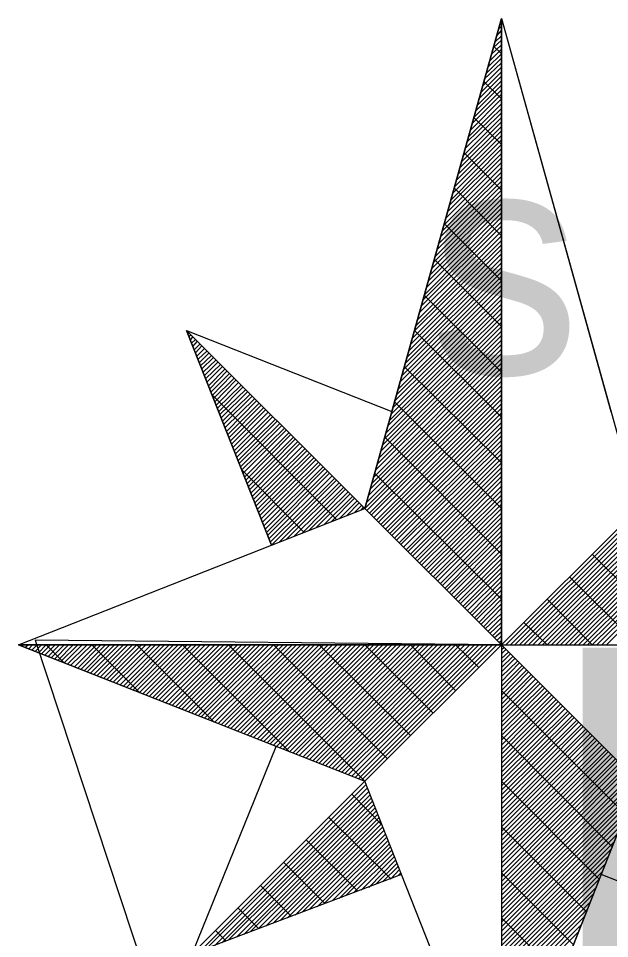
# Model space of a CAD drawing. Extents: x -729889 to -691139, y -995431 to -974354.
# Drawn here: x -725824.215 to -725822.617, y -978974.684 to -978972.195 of the extents above; entities that cross this region are included whole.
import ezdxf

# ---------------------------------------------------------------- set-up
doc = ezdxf.new("R2010")
doc.units = 0
for name, color, linetype in [('Atributy', 7, 'Continuous'), ('Kabelové vedení VO', 7, 'Continuous'), ('Svítidlo vestavné a přisazené venkovní', 7, 'Continuous'), ('Světelný bod se zemním svítidlem', 7, 'Continuous')]:
    doc.layers.add(name, color=color, linetype=linetype)

# ---------------------------------------------------------------- blocks, each defined once
blk = doc.blocks.new('Světlo')
at = {"layer": 'Světelný bod se zemním svítidlem'}
for p, q in [((-0.3687, 0.3687), (0, 1.6939)), ((0, 1.6939), (-0.3687, 0.3687)), ((-0.2957, 0.6313), (0, 1.6939)), ((0, 1.6939), (0.3687, 0.3687)), ((0, 0), (0, 1.6939)), ((0, 1.6939), (0.2957, 0.6313)), ((0, 1.6939), (0, -1.3043)), ((-0.0087, 1.6643), (0, 1.673)), ((-0.0035, 1.6817), (0, 1.6852)), ((-0.0174, 1.6296), (0, 1.647)), ((-0.0122, 1.647), (0, 1.6609)), ((-0.0278, 1.5965), (0, 1.6226)), ((-0.0226, 1.6139), (0, 1.6348)), ((0, 1.5983), (-0.0209, 1.6191)), ((-0.0365, 1.5617), (0, 1.5983)), ((-0.0313, 1.5791), (0, 1.6104)), ((-0.047, 1.5287), (0, 1.5739)), ((-0.0417, 1.5443), (0, 1.5861)), ((-0.0557, 1.4939), (0, 1.5496)), ((-0.0504, 1.5113), (0, 1.5617)), ((-0.0643, 1.4591), (0, 1.5252)), ((-0.0609, 1.4765), (0, 1.5374)), ((0, 1.4765), (-0.047, 1.5235)), ((-0.0748, 1.4261), (0, 1.5009)), ((-0.0696, 1.4435), (0, 1.513)), ((-0.0835, 1.3913), (0, 1.4765)), ((-0.08, 1.4087), (0, 1.4887)), ((-0.0939, 1.3583), (0, 1.4504)), ((-0.0887, 1.3739), (0, 1.4626)), ((-0.1026, 1.3235), (0, 1.4261)), ((-0.0991, 1.3409), (0, 1.4383)), ((0, 1.353), (-0.0748, 1.4261)), ((-0.113, 1.2887), (0, 1.4017)), ((-0.1078, 1.3061), (0, 1.4139)), ((-0.1217, 1.2557), (0, 1.3774)), ((-0.1165, 1.273), (0, 1.3896)), ((-0.1322, 1.2209), (0, 1.353)), ((-0.127, 1.2383), (0, 1.3652)), ((-0.1409, 1.1878), (0, 1.3287)), ((-0.1357, 1.2035), (0, 1.3409)), ((0, 1.2296), (-0.1009, 1.3304)), ((-0.1513, 1.153), (0, 1.3043)), ((-0.1461, 1.1704), (0, 1.3165)), ((-0.16, 1.1183), (0, 1.2783)), ((-0.1548, 1.1357), (0, 1.2904)), ((-0.1687, 1.0852), (0, 1.2539)), ((-0.1652, 1.1026), (0, 1.2661)), ((-0.1791, 1.0504), (0, 1.2296)), ((-0.1739, 1.0678), (0, 1.2417)), ((0, 1.1061), (-0.127, 1.2348)), ((-0.1878, 1.0174), (0, 1.2052)), ((-0.1843, 1.033), (0, 1.2174)), ((-0.1983, 0.9826), (0, 1.1809)), ((-0.193, 1), (0, 1.193)), ((-0.207, 0.9478), (0, 1.1565)), ((-0.2035, 0.9652), (0, 1.1687)), ((-0.2174, 0.9148), (0, 1.1322)), ((-0.2122, 0.9322), (0, 1.1443)), ((0, 0.9843), (-0.1548, 1.1391)), ((-0.2261, 0.88), (0, 1.1061)), ((-0.2226, 0.8974), (0, 1.1183)), ((-0.2365, 0.847), (0, 1.0817)), ((-0.2313, 0.8626), (0, 1.0939)), ((-0.2504, 0.7948), (0, 1.0452)), ((-0.2452, 0.8122), (0, 1.0574)), ((-0.24, 0.8296), (0, 1.0696)), ((0, 1.0522), (0, 1.0504)), ((-0.2591, 0.7617), (0, 1.0209)), ((-0.2557, 0.7774), (0, 1.033)), ((0, 0.8609), (-0.1809, 1.0417)), ((-0.2696, 0.727), (0, 0.9965)), ((-0.2643, 0.7443), (0, 1.0087)), ((-0.2783, 0.6922), (0, 0.9722)), ((-0.2748, 0.7096), (0, 0.9843)), ((-0.2887, 0.6591), (0, 0.9461)), ((-0.2835, 0.6765), (0, 0.96)), ((0, 0.7374), (-0.2087, 0.9461)), ((-0.2974, 0.6243), (0, 0.9217)), ((-0.2922, 0.6417), (0, 0.9339)), ((-0.3078, 0.5913), (0, 0.8974)), ((-0.3026, 0.607), (0, 0.9096)), ((-0.3165, 0.5565), (0, 0.873)), ((-0.3113, 0.5739), (0, 0.8852)), ((-0.3687, 0.3687), (-0.8504, 0.8504)), ((-0.8504, 0.8504), (-0.6209, 0.2696)), ((-0.6209, 0.2696), (-0.8504, 0.8504)), ((-0.8504, 0.8504), (-0.2957, 0.6313)), ((-0.3687, 0.3687), (-0.8504, 0.8504)), ((-0.327, 0.5217), (0, 0.8487)), ((-0.3217, 0.5391), (0, 0.8609)), ((0, 0.6157), (-0.2348, 0.8504)), ((-0.847, 0.8435), (-0.8452, 0.8452)), ((-0.8435, 0.8348), (-0.8383, 0.8383)), ((-0.84, 0.8243), (-0.833, 0.833)), ((-0.8365, 0.8157), (-0.8261, 0.8261)), ((-0.3357, 0.4887), (0, 0.8243)), ((-0.3304, 0.5061), (0, 0.8365)), ((-0.833, 0.807), (-0.8209, 0.8209)), ((-0.8296, 0.7983), (-0.8139, 0.8139)), ((-0.8261, 0.7896), (-0.8087, 0.8087)), ((-0.8226, 0.7809), (-0.8017, 0.8017)), ((-0.3443, 0.4539), (0, 0.8)), ((-0.3409, 0.4713), (0, 0.8122)), ((-0.8191, 0.7722), (-0.7948, 0.7948)), ((-0.8157, 0.7635), (-0.7896, 0.7896)), ((-0.8122, 0.7548), (-0.7826, 0.7826)), ((-0.8087, 0.7461), (-0.7774, 0.7774)), ((-0.3548, 0.4209), (0, 0.7739)), ((-0.3496, 0.4365), (0, 0.7878)), ((-0.8052, 0.7374), (-0.7704, 0.7704)), ((-0.8017, 0.7287), (-0.7652, 0.7652)), ((-0.7983, 0.72), (-0.7583, 0.7583)), ((-0.7948, 0.7113), (-0.753, 0.753)), ((-0.3635, 0.3861), (0, 0.7496)), ((-0.36, 0.4035), (0, 0.7617)), ((0, 0.4922), (-0.2626, 0.753)), ((-0.7913, 0.7009), (-0.7461, 0.7461)), ((-0.7878, 0.6922), (-0.7409, 0.7409)), ((-0.7843, 0.6835), (-0.7339, 0.7339)), ((-0.7809, 0.6748), (-0.7287, 0.7287)), ((-0.7774, 0.6661), (-0.7217, 0.7217)), ((-0.3687, 0.3687), (0, 0.7374)), ((-0.3635, 0.3635), (0, 0.7252)), ((-0.7739, 0.6574), (-0.7165, 0.7165)), ((-0.7704, 0.6487), (-0.7096, 0.7096)), ((-0.767, 0.64), (-0.7026, 0.7026)), ((-0.7635, 0.6313), (-0.6974, 0.6974)), ((-0.3565, 0.3565), (0, 0.713)), ((-0.3513, 0.3513), (0, 0.7009)), ((-0.4452, 0.3391), (-0.7809, 0.6765)), ((-0.76, 0.6226), (-0.6904, 0.6904)), ((-0.7565, 0.6139), (-0.6852, 0.6852)), ((-0.753, 0.6052), (-0.6783, 0.6783)), ((-0.7496, 0.5965), (-0.673, 0.673)), ((-0.3443, 0.3443), (0, 0.6887)), ((-0.3374, 0.3374), (0, 0.6765)), ((-0.7461, 0.5878), (-0.6661, 0.6661)), ((-0.7426, 0.5774), (-0.6609, 0.6609)), ((-0.7391, 0.5687), (-0.6539, 0.6539)), ((-0.7357, 0.56), (-0.6487, 0.6487)), ((-0.3322, 0.3322), (0, 0.6643)), ((-0.3252, 0.3252), (0, 0.6522)), ((0, 0.3687), (-0.2887, 0.6574)), ((-0.7322, 0.5513), (-0.6417, 0.6417)), ((-0.7287, 0.5426), (-0.6365, 0.6365)), ((-0.7252, 0.5339), (-0.6296, 0.6296)), ((-0.7217, 0.5252), (-0.6226, 0.6226)), ((-0.2957, 0.6313), (-0.3687, 0.3687)), ((-0.32, 0.32), (0, 0.64)), ((-0.313, 0.313), (0, 0.6278)), ((-0.7183, 0.5165), (-0.6174, 0.6174)), ((-0.7148, 0.5078), (-0.6104, 0.6104)), ((-0.7113, 0.4991), (-0.6052, 0.6052)), ((-0.7078, 0.4904), (-0.5983, 0.5983)), ((-0.3078, 0.3078), (0, 0.6157)), ((-0.3009, 0.3009), (0, 0.6017)), ((-0.7043, 0.4817), (-0.593, 0.593)), ((-0.7009, 0.473), (-0.5861, 0.5861)), ((-0.6974, 0.4643), (-0.5809, 0.5809)), ((-0.6939, 0.4539), (-0.5739, 0.5739)), ((-0.2957, 0.2957), (0, 0.5896)), ((-0.2887, 0.2887), (0, 0.5774)), ((-0.6904, 0.4452), (-0.5687, 0.5687)), ((-0.687, 0.4365), (-0.5617, 0.5617)), ((-0.6835, 0.4278), (-0.5565, 0.5565)), ((-0.68, 0.4191), (-0.5496, 0.5496)), ((0, 0.2452), (-0.3148, 0.5617)), ((-0.2835, 0.2835), (0, 0.5652)), ((-0.2765, 0.2765), (0, 0.553)), ((-0.6765, 0.4104), (-0.5443, 0.5443)), ((-0.673, 0.4017), (-0.5374, 0.5374)), ((-0.6696, 0.393), (-0.5304, 0.5304)), ((-0.6661, 0.3843), (-0.5252, 0.5252)), ((-0.2713, 0.2713), (0, 0.5409)), ((-0.2643, 0.2643), (0, 0.5287)), ((-0.6626, 0.3757), (-0.5183, 0.5183)), ((-0.6591, 0.367), (-0.513, 0.513)), ((-0.6557, 0.3583), (-0.5061, 0.5061)), ((-0.6522, 0.3496), (-0.5009, 0.5009)), ((-0.2574, 0.2574), (0, 0.5165)), ((-0.2522, 0.2522), (0, 0.5043)), ((-0.5322, 0.3043), (-0.7009, 0.473)), ((-0.6487, 0.3409), (-0.4939, 0.4939)), ((-0.6452, 0.3322), (-0.4887, 0.4887)), ((-0.6417, 0.3217), (-0.4817, 0.4817)), ((-0.6383, 0.313), (-0.4765, 0.4765)), ((-0.2452, 0.2452), (0, 0.4922)), ((-0.24, 0.24), (0, 0.48)), ((-0.6348, 0.3043), (-0.4696, 0.4696)), ((-0.6313, 0.2957), (-0.4643, 0.4643)), ((-0.6278, 0.287), (-0.4574, 0.4574)), ((-0.6243, 0.2783), (-0.4504, 0.4504)), ((0, 0.1235), (-0.3426, 0.4643)), ((-0.233, 0.233), (0, 0.4678)), ((-0.2278, 0.2278), (0, 0.4557)), ((-0.6209, 0.2696), (-0.4452, 0.4452)), ((-0.6, 0.2783), (-0.4383, 0.4383)), ((-0.5809, 0.2852), (-0.433, 0.433)), ((-0.56, 0.2939), (-0.4261, 0.4261)), ((-0.2209, 0.2209), (0, 0.4435)), ((-0.2157, 0.2157), (0, 0.4296)), ((-0.5391, 0.3009), (-0.4209, 0.4209)), ((-0.52, 0.3096), (-0.4139, 0.4139)), ((-0.4991, 0.3183), (-0.4087, 0.4087)), ((-0.4783, 0.3252), (-0.4017, 0.4017)), ((-0.2087, 0.2087), (0, 0.4174)), ((-0.2035, 0.2035), (0, 0.4052)), ((-0.4591, 0.3339), (-0.3965, 0.3965)), ((-0.4383, 0.3409), (-0.3896, 0.3896)), ((-0.4174, 0.3496), (-0.3843, 0.3843)), ((-0.3965, 0.3583), (-0.3774, 0.3774)), ((-0.1965, 0.1965), (0, 0.393)), ((-0.1913, 0.1913), (0, 0.3809)), ((-0.6209, 0.2696), (-0.3687, 0.3687)), ((-0.3774, 0.3652), (-0.3722, 0.3722)), ((-0.3687, 0.3687), (0, 0)), ((0, 0), (-0.3687, 0.3687)), ((-0.1843, 0.1843), (0, 0.3687)), ((-0.1791, 0.1791), (0, 0.3565)), ((0.3687, 0.3687), (0, 0)), ((0.3687, 0.3687), (0, 0)), ((0, 0), (0.3687, 0.3687)), ((0.0122, 0), (0.3774, 0.3652)), ((0.0243, 0), (0.3861, 0.3617)), ((0.0365, 0), (0.3948, 0.3583)), ((0.0487, 0), (0.4035, 0.3548)), ((0.0609, 0), (0.4139, 0.3513)), ((-0.1722, 0.1722), (0, 0.3443)), ((-0.1652, 0.1652), (0, 0.3322)), ((0.073, 0), (0.4226, 0.3478)), ((0.0852, 0), (0.4313, 0.3443)), ((0.0991, 0), (0.44, 0.3409)), ((0.1113, 0), (0.4487, 0.3374)), ((0.1235, 0), (0.4574, 0.3339)), ((0.1357, 0), (0.4661, 0.3304)), ((0.1478, 0), (0.4748, 0.327)), ((0.16, 0), (0.4835, 0.3235)), ((-0.16, 0.16), (0, 0.32)), ((-0.153, 0.153), (0, 0.3078)), ((0.1722, 0), (0.4922, 0.32)), ((0.1843, 0), (0.5009, 0.3165)), ((0.1965, 0), (0.5096, 0.313)), ((0.2087, 0), (0.5183, 0.3096)), ((0.2209, 0), (0.527, 0.3061)), ((0.233, 0), (0.5374, 0.3026)), ((0.2452, 0), (0.5461, 0.2991)), ((-0.1478, 0.1478), (0, 0.2957)), ((-0.1409, 0.1409), (0, 0.2835)), ((0.2574, 0), (0.5548, 0.2957)), ((0.2713, 0), (0.5635, 0.2922)), ((0.2835, 0), (0.5722, 0.2887)), ((-1.3043, 0), (-0.6209, 0.2696)), ((-0.1357, 0.1357), (0, 0.2713)), ((-0.1287, 0.1287), (0, 0.2574)), ((-0.1235, 0.1235), (0, 0.2452)), ((-0.1165, 0.1165), (0, 0.233)), ((0.4922, 0), (0.2452, 0.2452)), ((-0.1113, 0.1113), (0, 0.2209)), ((-0.1043, 0.1043), (0, 0.2087)), ((-0.0991, 0.0991), (0, 0.1965)), ((-0.0922, 0.0922), (0, 0.1843)), ((0.3687, 0), (0.1843, 0.1843)), ((-0.0852, 0.0852), (0, 0.1722)), ((-0.08, 0.08), (0, 0.16)), ((-0.073, 0.073), (0, 0.1478)), ((-0.0678, 0.0678), (0, 0.1357)), ((-0.0609, 0.0609), (0, 0.1235)), ((-0.0557, 0.0557), (0, 0.1113)), ((0.2452, 0), (0.1235, 0.1235)), ((-0.0487, 0.0487), (0, 0.0991)), ((-0.0435, 0.0435), (0, 0.0852)), ((-0.0365, 0.0365), (0, 0.073)), ((-0.0313, 0.0313), (0, 0.0609)), ((0.1235, 0), (0.0609, 0.0609)), ((-0.0243, 0.0243), (0, 0.0487)), ((-0.0191, 0.0191), (0, 0.0365)), ((-1.3043, 0), (-0.3687, -0.3687)), ((0, 0), (-1.3043, 0)), ((-0.6087, -0.2748), (-1.3043, 0)), ((-1.3043, 0), (1.3043, 0)), ((-1.3043, 0), (-1.3043, 0)), ((-1.2957, -0.0035), (-1.2904, 0)), ((-1.287, -0.007), (-1.2783, 0)), ((-1.2765, -0.0104), (-1.2661, 0)), ((-1.2678, -0.0139), (-1.2539, 0)), ((-1.2591, -0.0174), (-1.2417, 0)), ((-1.2504, -0.0209), (-1.2296, 0)), ((-1.2417, -0.0243), (-1.2174, 0)), ((-1.233, -0.0278), (-1.2052, 0)), ((-1.1809, -0.0487), (-1.2296, 0)), ((-1.2243, -0.0313), (-1.193, 0)), ((-1.2157, -0.0348), (-1.1809, 0)), ((-1.207, -0.0383), (-1.1687, 0)), ((-1.1983, -0.0417), (-1.1565, 0)), ((-1.1896, -0.0452), (-1.1443, 0)), ((-1.1809, -0.0487), (-1.1322, 0)), ((-1.1722, -0.0522), (-1.1183, 0)), ((-1.1635, -0.0557), (-1.1061, 0)), ((-1.153, -0.0591), (-1.0939, 0)), ((-1.1443, -0.0626), (-1.0817, 0)), ((-1.1357, -0.0661), (-1.0696, 0)), ((-1.127, -0.0696), (-1.0574, 0)), ((-1.1183, -0.073), (-1.0452, 0)), ((-1.1096, -0.0765), (-1.033, 0)), ((-0.9774, -0.1287), (-1.1061, 0)), ((-1.1009, -0.08), (-1.0209, 0)), ((-1.0922, -0.0835), (-1.0087, 0)), ((-1.0835, -0.087), (-0.9965, 0)), ((-1.0748, -0.0904), (-0.9843, 0)), ((-1.0661, -0.0939), (-0.9722, 0)), ((-1.0574, -0.0974), (-0.96, 0)), ((-1.0487, -0.1009), (-0.9461, 0)), ((-1.04, -0.1043), (-0.9339, 0)), ((-1.0296, -0.1078), (-0.9217, 0)), ((-1.0209, -0.1113), (-0.9096, 0)), ((-1.0122, -0.1148), (-0.8974, 0)), ((-1.0035, -0.1183), (-0.8852, 0)), ((-0.9948, -0.1217), (-0.873, 0)), ((-0.9861, -0.1252), (-0.8609, 0)), ((-0.7757, -0.2087), (-0.9843, 0)), ((-0.9774, -0.1287), (-0.8487, 0)), ((-0.9687, -0.1322), (-0.8365, 0)), ((-0.96, -0.1357), (-0.8243, 0)), ((-0.9513, -0.1391), (-0.8122, 0)), ((-0.9426, -0.1426), (-0.8, 0)), ((-0.9339, -0.1461), (-0.7878, 0)), ((-0.9252, -0.1496), (-0.7739, 0)), ((-0.9165, -0.153), (-0.7617, 0)), ((-0.9061, -0.1565), (-0.7496, 0)), ((-0.8974, -0.16), (-0.7374, 0)), ((-0.8887, -0.1635), (-0.7252, 0)), ((-0.88, -0.167), (-0.713, 0)), ((-0.8713, -0.1704), (-0.7009, 0)), ((-0.8626, -0.1739), (-0.6887, 0)), ((-0.5722, -0.2887), (-0.8609, 0)), ((-0.8539, -0.1774), (-0.6765, 0)), ((-0.8452, -0.1809), (-0.6643, 0)), ((-0.8365, -0.1843), (-0.6522, 0)), ((-0.8278, -0.1878), (-0.64, 0)), ((-0.8191, -0.1913), (-0.6278, 0)), ((-0.8104, -0.1948), (-0.6157, 0)), ((-0.8017, -0.1983), (-0.6017, 0)), ((-0.793, -0.2017), (-0.5896, 0)), ((-0.7843, -0.2052), (-0.5774, 0)), ((-0.7739, -0.2087), (-0.5652, 0)), ((-0.7652, -0.2122), (-0.553, 0)), ((-0.7565, -0.2157), (-0.5409, 0)), ((-0.7478, -0.2191), (-0.5287, 0)), ((-0.7391, -0.2226), (-0.5165, 0)), ((-0.3687, -0.3687), (-0.7374, 0)), ((-0.7304, -0.2261), (-0.5043, 0)), ((-0.7217, -0.2296), (-0.4922, 0)), ((-0.713, -0.233), (-0.48, 0)), ((-0.7043, -0.2365), (-0.4678, 0)), ((-0.6957, -0.24), (-0.4557, 0)), ((-0.687, -0.2435), (-0.4435, 0)), ((-0.6783, -0.247), (-0.4296, 0)), ((-0.6696, -0.2504), (-0.4174, 0)), ((-0.6591, -0.2539), (-0.4052, 0)), ((-0.6504, -0.2574), (-0.393, 0)), ((-0.6417, -0.2609), (-0.3809, 0)), ((-0.633, -0.2643), (-0.3687, 0)), ((-0.6243, -0.2678), (-0.3565, 0)), ((-0.6157, -0.2713), (-0.3443, 0)), ((-0.3078, -0.3078), (-0.6157, 0)), ((-0.607, -0.2748), (-0.3322, 0)), ((-0.5983, -0.2783), (-0.32, 0)), ((-0.5896, -0.2817), (-0.3078, 0)), ((-0.5809, -0.2852), (-0.2957, 0)), ((-0.5722, -0.2887), (-0.2835, 0)), ((-0.5635, -0.2922), (-0.2713, 0)), ((-0.5548, -0.2957), (-0.2574, 0)), ((-0.5461, -0.2991), (-0.2452, 0)), ((-0.5357, -0.3026), (-0.233, 0)), ((-0.527, -0.3061), (-0.2209, 0)), ((-0.5183, -0.3096), (-0.2087, 0)), ((-0.5096, -0.313), (-0.1965, 0)), ((-0.5009, -0.3165), (-0.1843, 0)), ((-0.4922, -0.32), (-0.1722, 0)), ((-0.2452, -0.2452), (-0.4922, 0)), ((-0.4835, -0.3235), (-0.16, 0)), ((-0.4748, -0.327), (-0.1478, 0)), ((-0.4661, -0.3304), (-0.1357, 0)), ((-0.4574, -0.3339), (-0.1235, 0)), ((-0.4487, -0.3374), (-0.1113, 0)), ((-0.44, -0.3409), (-0.0991, 0)), ((-0.4313, -0.3443), (-0.0852, 0)), ((-0.4226, -0.3478), (-0.073, 0)), ((-0.4139, -0.3513), (-0.0609, 0)), ((-0.4035, -0.3548), (-0.0487, 0)), ((-0.3948, -0.3583), (-0.0365, 0)), ((-0.3861, -0.3617), (-0.0243, 0)), ((-0.3774, -0.3652), (-0.0122, 0)), ((-0.3687, -0.3687), (0, 0)), ((0, 0), (-0.3687, -0.3687)), ((0, 0), (-0.3687, -0.3687)), ((-0.1843, -0.1843), (-0.3687, 0)), ((-0.1235, -0.1235), (-0.2452, 0)), ((-0.0609, -0.0609), (-0.1235, 0)), ((-0.0122, 0.0122), (0, 0.0243)), ((-0.007, 0.007), (0, 0.0122)), ((0, 0), (0, -1.3043)), ((0.3687, -0.3687), (0, 0)), ((0, 0), (1.3043, 0)), ((0.3687, -0.3687), (0, 0)), ((0.3687, -0.3687), (0, 0)), ((0, -0.0122), (0.007, -0.007)), ((0, -0.0243), (0.0122, -0.0122)), ((0, -0.0365), (0.0191, -0.0191)), ((0, -0.0487), (0.0243, -0.0243)), ((0, -0.0609), (0.0313, -0.0313)), ((0, -0.073), (0.0365, -0.0365)), ((0, -0.0852), (0.0435, -0.0435)), ((0, -0.0991), (0.0487, -0.0487)), ((0, -0.1113), (0.0557, -0.0557)), ((0, -0.1235), (0.0609, -0.0609)), ((0, -0.1357), (0.0678, -0.0678)), ((0, -0.1478), (0.073, -0.073)), ((0, -0.16), (0.08, -0.08)), ((0, -0.1722), (0.0852, -0.0852)), ((0, -0.1843), (0.0922, -0.0922)), ((0, -0.1965), (0.0991, -0.0991)), ((0, -0.2087), (0.1043, -0.1043)), ((0, -0.2209), (0.1113, -0.1113)), ((0, -0.233), (0.1165, -0.1165)), ((0, -0.2452), (0.1235, -0.1235)), ((0.3339, -0.4574), (0, -0.1235)), ((0, -0.2574), (0.1287, -0.1287)), ((0, -0.2713), (0.1357, -0.1357)), ((0, -0.2835), (0.1409, -0.1409)), ((0, -0.2957), (0.1478, -0.1478)), ((0, -0.3078), (0.153, -0.153)), ((0, -0.32), (0.16, -0.16)), ((0, -0.3322), (0.1652, -0.1652)), ((0, -0.3443), (0.1722, -0.1722)), ((0, -0.3565), (0.1791, -0.1791)), ((0, -0.3687), (0.1843, -0.1843)), ((0, -0.3809), (0.1913, -0.1913)), ((0, -0.393), (0.1965, -0.1965)), ((0, -0.4052), (0.2035, -0.2035)), ((0, -0.4174), (0.2087, -0.2087)), ((0, -0.4296), (0.2157, -0.2157)), ((0, -0.4435), (0.2209, -0.2209)), ((0, -0.4557), (0.2278, -0.2278)), ((0, -0.4678), (0.233, -0.233)), ((0, -0.48), (0.24, -0.24)), ((0, -0.4922), (0.2452, -0.2452)), ((0.2991, -0.5461), (0, -0.2452)), ((0, -0.5043), (0.2522, -0.2522)), ((0, -0.5165), (0.2574, -0.2574)), ((0, -0.5287), (0.2643, -0.2643)), ((0, -0.5409), (0.2713, -0.2713)), ((-0.8348, -0.8348), (-0.6087, -0.2748)), ((0, -0.553), (0.2765, -0.2765)), ((0, -0.5652), (0.2835, -0.2835)), ((0, -0.5774), (0.2887, -0.2887)), ((0, -0.5896), (0.2957, -0.2957)), ((0, -0.6017), (0.3009, -0.3009)), ((0, -0.6157), (0.3078, -0.3078)), ((0, -0.6278), (0.313, -0.313)), ((0, -0.64), (0.32, -0.32)), ((0, -0.6522), (0.3252, -0.3252)), ((0, -0.6643), (0.3322, -0.3322)), ((0, -0.6765), (0.3374, -0.3374)), ((0, -0.6887), (0.3443, -0.3443)), ((-0.3687, -0.3687), (-0.8348, -0.8348)), ((-0.3687, -0.3687), (-0.8348, -0.8348)), ((-0.8348, -0.8348), (-0.3687, -0.3687)), ((-0.2696, -0.6209), (-0.3687, -0.3687)), ((0, -0.7009), (0.3513, -0.3513)), ((0, -0.713), (0.3565, -0.3565)), ((0, -0.7252), (0.3635, -0.3635)), ((0, -1.3043), (0.3687, -0.3687)), ((0, -1.3043), (0.3687, -0.3687)), ((0, -0.7374), (0.3687, -0.3687)), ((0.2643, -0.633), (0, -0.3687)), ((0.3687, -0.3687), (0.2696, -0.6209)), ((-0.8139, -0.8278), (-0.3652, -0.3774)), ((-0.7948, -0.8191), (-0.3617, -0.3861)), ((-0.7739, -0.8122), (-0.3583, -0.3965)), ((0, -0.7496), (0.3617, -0.3896)), ((-0.7548, -0.8052), (-0.3548, -0.4052)), ((-0.7357, -0.7965), (-0.3513, -0.4139)), ((-0.7148, -0.7896), (-0.3478, -0.4226)), ((-0.3235, -0.4852), (-0.4035, -0.4035)), ((0, -0.7617), (0.353, -0.4087)), ((-0.6957, -0.7826), (-0.3443, -0.4313)), ((-0.6765, -0.7739), (-0.3409, -0.44)), ((0, -0.7739), (0.3443, -0.4296)), ((-0.6557, -0.767), (-0.3374, -0.4487)), ((-0.6365, -0.76), (-0.3339, -0.4574)), ((-0.6157, -0.7513), (-0.3304, -0.4661)), ((-0.2991, -0.6313), (-0.4661, -0.4661)), ((0, -0.7878), (0.3374, -0.4504)), ((0, -0.8), (0.3287, -0.4696)), ((-0.5965, -0.7443), (-0.327, -0.4748)), ((-0.5774, -0.7374), (-0.3235, -0.4835)), ((-0.5565, -0.7304), (-0.32, -0.4922)), ((0, -0.8122), (0.3217, -0.4904)), ((0.2296, -0.7217), (0, -0.4922)), ((-0.5374, -0.7217), (-0.3165, -0.5009)), ((-0.5183, -0.7148), (-0.313, -0.5113)), ((-0.4974, -0.7078), (-0.3096, -0.52)), ((0, -0.8243), (0.313, -0.5113)), ((-0.3878, -0.6661), (-0.527, -0.527)), ((-0.4783, -0.6991), (-0.3061, -0.5287)), ((-0.4574, -0.6922), (-0.3026, -0.5374)), ((-0.4383, -0.6852), (-0.2991, -0.5461)), ((0, -0.8365), (0.3043, -0.5322)), ((-0.4191, -0.6765), (-0.2957, -0.5548)), ((-0.3983, -0.6696), (-0.2922, -0.5635)), ((-0.3791, -0.6626), (-0.2887, -0.5722)), ((0, -0.8487), (0.2974, -0.5513)), ((0, -0.8609), (0.2887, -0.5722)), ((-0.4765, -0.6991), (-0.5878, -0.5878)), ((-0.3583, -0.6557), (-0.2852, -0.5809)), ((-0.3391, -0.647), (-0.2817, -0.5896)), ((0, -0.873), (0.28, -0.593)), ((-0.2696, -0.6209), (-0.8348, -0.8348)), ((-0.32, -0.64), (-0.2783, -0.5983)), ((-0.2991, -0.633), (-0.2748, -0.607)), ((-0.28, -0.6243), (-0.2713, -0.6157)), ((0, -1.3043), (-0.2696, -0.6209)), ((0, -0.8852), (0.273, -0.6122)), ((0.1948, -0.8104), (0, -0.6157)), ((0.2696, -0.6209), (0, -1.3043)), ((0.8504, -0.8504), (0.2696, -0.6209)), ((0, -0.8974), (0.2643, -0.633)), ((-0.567, -0.7339), (-0.6504, -0.6504)), ((0, -0.9096), (0.2574, -0.6539)), ((0, -0.9217), (0.2487, -0.673)), ((0, -0.9339), (0.2417, -0.6939)), ((-0.6557, -0.767), (-0.7113, -0.7113)), ((0, -0.9461), (0.233, -0.7148)), ((0, -0.96), (0.2243, -0.7339)), ((0.16, -0.8974), (0, -0.7374)), ((0, -0.9722), (0.2174, -0.7548)), ((-0.7443, -0.8), (-0.7722, -0.7722)), ((0, -0.9843), (0.2087, -0.7757))]:
    blk.add_line(p, q, dxfattribs=at)
blk.add_text('s', height=0.6087, dxfattribs=at).set_placement((-0.1939, 0.7324))

msp = doc.modelspace()

# ---------------------------------------------------------------- linework, layer by layer
at = {"layer": 'Kabelové vedení VO'}
msp.add_lwpolyline([(-725822.9096, -978973.8901), (-725824.1691, -978973.8768), (-725821.6712, -978981.4499), (-725820.4097, -978981.3898)], dxfattribs=at)

# ---------------------------------------------------------------- block references
at = {"layer": 'Svítidlo vestavné a přisazené venkovní', "xscale": 1.0005800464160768, "yscale": 1.0005800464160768}
msp.add_blockref('Světlo', (-725822.9096, -978973.8901), dxfattribs=at)

# ---------------------------------------------------------------- texts
at = {"layer": 'Atributy'}
msp.add_text('D-0699', height=2, dxfattribs=at).set_placement((-725822.9096, -978975.8977))

doc.saveas('drawing.dxf')
